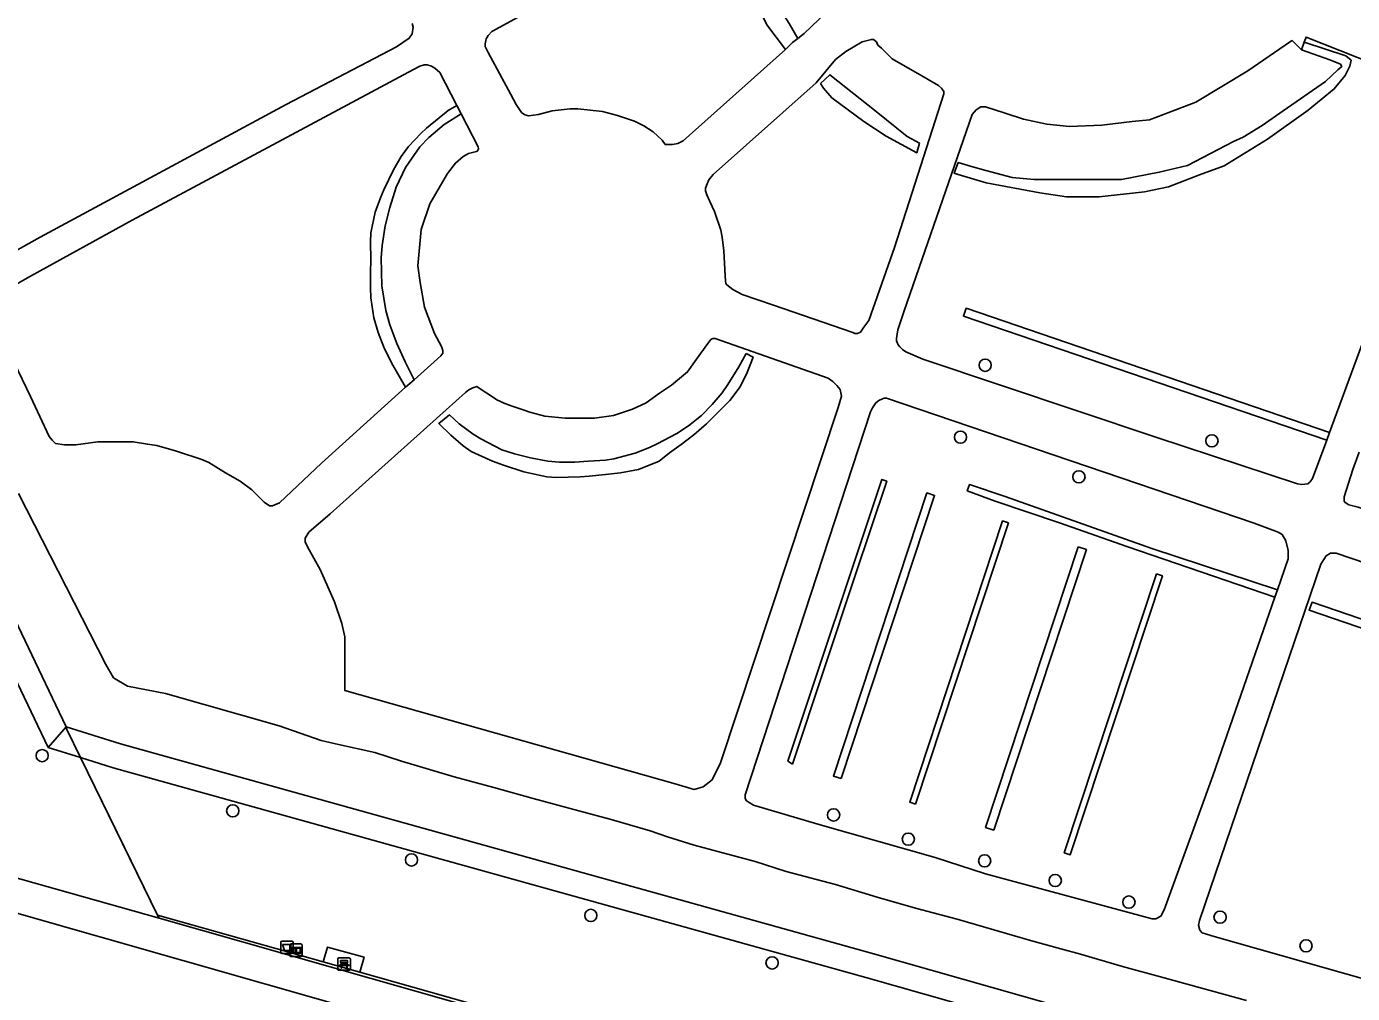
# Model space of a CAD drawing. Extents: x 163010 to 163853, y 382793 to 383982.
# Drawn here: x 163432.5 to 163538.3, y 383014.4 to 383091.5 of the extents above; entities that cross this region are included whole.
import ezdxf

# ---------------------------------------------------------------- set-up
doc = ezdxf.new("R2010")
doc.units = 0
for name, color, linetype in [('IMGEO_Afvalbak', 7, 'Continuous'), ('IMGEO_Bank', 7, 'Continuous'), ('IMGEO_Boom', 7, 'Continuous'), ('IMGEO_Groenvoorziening', 7, 'Continuous'), ('IMGEO_Haag', 7, 'Continuous'), ('IMGEO_Hek', 7, 'Continuous'), ('IMGEO_Informatiebord', 7, 'Continuous'), ('IMGEO_Voetpad_gesloten', 7, 'Continuous'), ('IMGEO_Voetpad_open', 7, 'Continuous')]:
    doc.layers.add(name, color=color, linetype=linetype)

msp = doc.modelspace()

# ---------------------------------------------------------------- linework, layer by layer
at = {"layer": 'IMGEO_Afvalbak'}
for p, q in [((163452.79, 383017.63), (163452.79, 383018.43)), ((163452.79, 383018.43), (163452.79, 383017.63)), ((163452.89, 383018.53), (163453.68, 383018.53)), ((163453.68, 383018.53), (163452.89, 383018.53)), ((163453.68, 383017.53), (163452.89, 383017.53)), ((163452.89, 383017.53), (163453.68, 383017.53)), ((163453.78, 383018.43), (163453.78, 383017.63)), ((163453.78, 383017.63), (163453.78, 383018.43))]:
    msp.add_line(p, q, dxfattribs=at)
msp.add_lwpolyline([(163452.93, 383018.25), (163453.63, 383018.25), (163453.49, 383017.77), (163453.08, 383017.77), (163452.93, 383018.25)], dxfattribs=at)
for centre, start, end in [((163452.89, 383018.43), 90, 180), ((163452.89, 383018.43), 90, 180), ((163452.89, 383017.63), 180, 270), ((163452.89, 383017.63), 180, 270), ((163453.68, 383018.43), 0, 90), ((163453.68, 383018.43), 360, 90), ((163453.68, 383017.63), 270, 0), ((163453.68, 383017.63), 270, 0)]:
    msp.add_arc(centre, 0.1, start, end, dxfattribs=at)
at = {"layer": 'IMGEO_Bank'}
for p, q in [((163457.34, 383016.27), (163457.34, 383017.11)), ((163457.34, 383017.11), (163457.34, 383016.27)), ((163457.42, 383017.2), (163458.26, 383017.2)), ((163458.26, 383017.2), (163457.42, 383017.2)), ((163457.65, 383016.7), (163457.65, 383016.81)), ((163458.04, 383016.59), (163457.65, 383016.59)), ((163457.98, 383016.81), (163457.7, 383016.81)), ((163457.7, 383016.81), (163457.7, 383016.7)), ((163457.7, 383016.7), (163457.98, 383016.7)), ((163457.99, 383016.7), (163457.99, 383016.81)), ((163458.03, 383016.81), (163458.03, 383016.7)), ((163458.34, 383017.12), (163458.34, 383016.28)), ((163458.34, 383016.28), (163458.34, 383017.12)), ((163458.27, 383016.2), (163457.43, 383016.2)), ((163457.43, 383016.2), (163458.27, 383016.2))]:
    msp.add_line(p, q, dxfattribs=at)
for points in [[(163457.59, 383016.59), (163457.45, 383016.59), (163457.56, 383016.7), (163457.65, 383016.7)], [(163457.65, 383016.81), (163457.56, 383016.81), (163457.56, 383016.98), (163458.12, 383016.98), (163458.12, 383016.81), (163458.04, 383016.81)], [(163457.64, 383016.59), (163457.64, 383016.38), (163457.6, 383016.38), (163457.6, 383016.59)], [(163458.04, 383016.7), (163458.12, 383016.7), (163458.24, 383016.59), (163458.1, 383016.59)], [(163458.09, 383016.59), (163458.09, 383016.38), (163458.05, 383016.38), (163458.05, 383016.59)]]:
    msp.add_lwpolyline(points, dxfattribs=at)
for centre, radius, start, end in [((163457.42, 383017.12), 0.0779, 92.4484, 184.2845), ((163457.42, 383017.12), 0.0779, 92.4484, 184.2845), ((163457.59, 383016.59), 0.00671, 2.8957, 87.1043), ((163457.65, 383016.59), 0.00671, 92.8957, 177.1043), ((163457.65, 383016.81), 0.00671, 2.8957, 87.1043), ((163457.65, 383016.7), 0.00671, 272.8957, 357.1043), ((163457.7, 383016.81), 0.00671, 92.8957, 177.1043), ((163457.7, 383016.7), 0.00671, 182.8957, 267.1043), ((163457.98, 383016.81), 0.00671, 2.8957, 87.1043), ((163457.98, 383016.7), 0.00671, 272.8957, 357.1043), ((163458.04, 383016.81), 0.00671, 92.8957, 177.1043), ((163458.04, 383016.7), 0.00671, 182.8957, 267.1043), ((163458.04, 383016.59), 0.00671, 2.8957, 87.1043), ((163458.1, 383016.59), 0.00671, 92.8957, 177.1043), ((163458.26, 383017.12), 0.0779, 2.4484, 94.2845), ((163458.26, 383017.12), 0.0779, 2.4484, 94.2845), ((163457.42, 383016.28), 0.0779, 182.4484, 274.2845), ((163457.42, 383016.28), 0.0779, 182.4484, 274.2845), ((163458.26, 383016.28), 0.0779, 272.4484, 4.2845), ((163458.26, 383016.28), 0.0779, 272.4484, 4.2845)]:
    msp.add_arc(centre, radius, start, end, dxfattribs=at)
at = {"layer": 'IMGEO_Boom'}
for centre in [(163508.99, 383064.46), (163507.02, 383058.72), (163527.08, 383058.43), (163516.47, 383055.56), (163433.75, 383033.32), (163448.96, 383028.92), (163496.9, 383028.59), (163502.86, 383026.66), (163463.22, 383025), (163508.95, 383024.93), (163514.58, 383023.36), (163520.46, 383021.64), (163477.53, 383020.58), (163527.73, 383020.44), (163534.59, 383018.15), (163491.99, 383016.79)]:
    msp.add_circle(centre, 0.489, dxfattribs=at)
at = {"layer": 'IMGEO_Groenvoorziening'}
for points in [[(163435.67, 383035.63), (163404.99, 383099.89), (163377.4, 383157.07), (163376.05, 383160.06), (163375.23, 383162.63), (163374.69, 383165.28), (163374.48, 383167.1), (163374.47, 383168.89), (163374.65, 383170.67), (163375.01, 383172.42), (163375.9, 383175.16), (163376.64, 383176.84), (163377.54, 383178.42), (163378.6, 383179.91), (163379.81, 383181.27), (163381.16, 383182.5), (163398.14, 383196.48), (163400.62, 383199.02), (163401.61, 383200.17), (163402.18, 383201.05), (163402.67, 383201.98), (163403.14, 383203.24), (163406.24, 383222.96)], [(163434.24, 383033.98), (163403.19, 383099.02), (163375.61, 383156.17)], [(163435.67, 383035.63), (163434.24, 383033.98)], [(163636.08, 382979.29), (163633.52, 382979.79), (163623.22, 382982.42), (163561.79, 383000), (163500, 383017.55), (163439.99, 383034.27), (163435.67, 383035.63)], [(163434.24, 383033.98), (163436.82, 383033.17)], [(163436.82, 383033.17), (163439.42, 383032.35), (163499.46, 383015.62), (163561.24, 382998.08), (163622.7, 382980.48), (163631.05, 382978.35)], [(163436.82, 383033.17), (163442.95, 383020.61), (163443.08, 383020.35)]]:
    msp.add_lwpolyline(points, dxfattribs=at)
at = {"layer": 'IMGEO_Haag'}
for points in [[(163493.07, 383089.65), (163491.58, 383091.62), (163489.89, 383095.12), (163487.82, 383100.51), (163488.75, 383100.96), (163489.66, 383098.9), (163490.99, 383095.89), (163491.62, 383094.45), (163493.35, 383091.71), (163494.05, 383090.52)], [(163534.23, 383089.61), (163536.48, 383088.81), (163537.34, 383088.48), (163537.46, 383088.29), (163537.13, 383088.02), (163536.15, 383087.09), (163532.77, 383084.74), (163531.08, 383083.57), (163529.57, 383082.66), (163528.8, 383082.31), (163525.13, 383080.39), (163522.88, 383079.85), (163519.86, 383079.28), (163517.9, 383079.28), (163514.98, 383079.28), (163512.89, 383079.28), (163511.14, 383079.43), (163509.04, 383079.99), (163507.91, 383080.32), (163506.85, 383080.62), (163506.53, 383079.77), (163506.84, 383079.66), (163509.08, 383079.01), (163513.36, 383078.2), (163515.47, 383077.9), (163518.08, 383077.9), (163521.7, 383078.29), (163523.61, 383078.7), (163526.08, 383079.64), (163528.05, 383080.36), (163531.53, 383082.49), (163534.76, 383084.8), (163536.84, 383086.5), (163537.71, 383087.56), (163538.09, 383088.31), (163538.19, 383088.78), (163537.76, 383089.14), (163534.44, 383090.24)], [(163495.85, 383086.92), (163496.61, 383087.63), (163500.29, 383084.69), (163502.77, 383082.71), (163503.75, 383082.18), (163503.53, 383081.41), (163501.08, 383082.74), (163499.3, 383083.9), (163496.77, 383085.78), (163496.1, 383086.56), (163495.85, 383086.92)], [(163466.84, 383085.18), (163466.14, 383084.77), (163464.41, 383083.37), (163463.96, 383082.95), (163462.99, 383081.9), (163462.4, 383081.1), (163461.79, 383080.05), (163461.02, 383078.44), (163460.75, 383077.82), (163460.33, 383076.67), (163459.97, 383075.01), (163459.94, 383074.29), (163459.97, 383072.87), (163459.96, 383071.86), (163459.94, 383070.64), (163459.97, 383069.83), (163460.22, 383068.23), (163460.56, 383067.06), (163461.01, 383065.91), (163461.62, 383064.66), (163462.24, 383063.6), (163462.75, 383062.7)], [(163467.18, 383084.5), (163465.82, 383083.66), (163464.6, 383082.63), (163463.89, 383081.88), (163462.74, 383080.23), (163462, 383078.65), (163461.48, 383077.04), (163461.13, 383075.57), (163460.88, 383074), (163460.8, 383073.03), (163460.85, 383070.8), (163461.18, 383068.82), (163461.5, 383067.69), (163462.06, 383066.2), (163462.72, 383064.74), (163463.42, 383063.3)], [(163536.47, 383059.09), (163507.47, 383069), (163507.26, 383068.37), (163536.24, 383058.47)], [(163489.93, 383065.4), (163489.34, 383064.33), (163488.47, 383062.91), (163488.01, 383062.27), (163487.22, 383061.33), (163486.35, 383060.46), (163485.31, 383059.62), (163484.38, 383059.02), (163482.81, 383058.19), (163482.2, 383057.91), (163481.06, 383057.45), (163479.36, 383056.99), (163478.69, 383056.9), (163477.34, 383056.8), (163476.24, 383056.74), (163475.02, 383056.73), (163474.11, 383056.8), (163472.72, 383057.08), (163471.43, 383057.4), (163470.44, 383057.72), (163468.75, 383058.58), (163468.13, 383058.97), (163467.03, 383059.79), (163466.24, 383060.5), (163465.4, 383059.81), (163466.35, 383058.87), (163467.35, 383058.02), (163467.99, 383057.58), (163469.67, 383056.82), (163470.56, 383056.5), (163472.18, 383055.96), (163474.03, 383055.56), (163474.76, 383055.5), (163476.69, 383055.56), (163477.39, 383055.61), (163478.7, 383055.74), (163479.89, 383055.88), (163481.34, 383056.14), (163482.97, 383056.81), (163483.8, 383057.46), (163484.74, 383058.13), (163485.75, 383058.91), (163486.75, 383059.78), (163488.15, 383061.17), (163488.61, 383061.66), (163489.43, 383062.75), (163490, 383063.87), (163490.47, 383065.11), (163489.93, 383065.4)], [(163493.63, 383032.65), (163493.25, 383032.89), (163500.75, 383055.35), (163501.14, 383055.21), (163498.63, 383047.69), (163493.63, 383032.65)], [(163532.11, 383045.95), (163520.3, 383050), (163514.91, 383051.9), (163509.78, 383053.63), (163507.56, 383054.45), (163507.74, 383054.94), (163510.58, 383054), (163522.28, 383049.84), (163532.32, 383046.54)], [(163497.49, 383031.49), (163496.88, 383031.69), (163504.34, 383054.27), (163504.95, 383054.07), (163497.49, 383031.49)], [(163503.44, 383029.45), (163502.98, 383029.6), (163510.38, 383052.04), (163510.85, 383051.88), (163503.44, 383029.45)], [(163516.41, 383049.97), (163517.07, 383049.75), (163509.68, 383027.39), (163509.03, 383027.6), (163516.41, 383049.97)], [(163522.65, 383047.82), (163523.13, 383047.66), (163515.78, 383025.41), (163515.3, 383025.57), (163522.65, 383047.82)], [(163567.85, 383033.63), (163554.02, 383038.37), (163534.84, 383044.93), (163535.08, 383045.55), (163568.06, 383034.25)]]:
    msp.add_lwpolyline(points, dxfattribs=at)
at = {"layer": 'IMGEO_Hek'}
for points in [[(163435.67, 383035.63), (163404.99, 383099.89), (163377.4, 383157.07), (163376.05, 383160.06), (163375.23, 383162.63), (163374.69, 383165.28), (163374.48, 383167.1), (163374.47, 383168.89), (163374.65, 383170.67), (163375.01, 383172.42), (163375.9, 383175.16), (163376.64, 383176.84), (163377.54, 383178.42), (163378.6, 383179.91), (163379.81, 383181.27), (163381.16, 383182.5), (163398.14, 383196.48), (163400.62, 383199.02), (163401.61, 383200.17), (163402.18, 383201.05), (163402.67, 383201.98), (163403.14, 383203.24), (163406.24, 383222.96)], [(163436.82, 383033.17), (163435.73, 383035.4), (163435.64, 383035.59)], [(163636.08, 382979.29), (163633.52, 382979.79), (163623.22, 382982.42), (163561.79, 383000), (163500, 383017.55), (163439.99, 383034.27), (163435.67, 383035.63)], [(163442.95, 383020.61), (163440.32, 383026), (163436.82, 383033.17)], [(163442.95, 383020.61), (163456.17, 383016.88), (163459.09, 383016.05), (163541.41, 382992.77), (163542.58, 382989.38)]]:
    msp.add_lwpolyline(points, dxfattribs=at)
at = {"layer": 'IMGEO_Informatiebord'}
for p, q in [((163453.5, 383017.4), (163453.5, 383018.2)), ((163453.5, 383018.2), (163453.5, 383017.4)), ((163453.6, 383018.3), (163454.39, 383018.3)), ((163454.39, 383018.3), (163453.6, 383018.3)), ((163454.49, 383018.2), (163454.49, 383017.4)), ((163454.49, 383017.4), (163454.49, 383018.2)), ((163454.39, 383017.3), (163453.6, 383017.3)), ((163453.6, 383017.3), (163454.39, 383017.3))]:
    msp.add_line(p, q, dxfattribs=at)
for points in [[(163453.6, 383018.03), (163454.39, 383018.03), (163454.39, 383017.57), (163453.6, 383017.57), (163453.6, 383018.03)], [(163453.67, 383017.97), (163453.67, 383017.63), (163453.94, 383017.63), (163453.94, 383017.85), (163454.05, 383017.85), (163454.05, 383017.63), (163454.33, 383017.63), (163454.33, 383017.97), (163454.05, 383017.97), (163454.05, 383017.89), (163453.94, 383017.89), (163453.95, 383017.97), (163453.67, 383017.97)]]:
    msp.add_lwpolyline(points, dxfattribs=at)
for centre, start, end in [((163453.6, 383018.2), 90, 180), ((163453.6, 383018.2), 90, 180), ((163454.39, 383018.2), 0, 90), ((163454.39, 383018.2), 360, 90), ((163453.6, 383017.4), 180, 270), ((163453.6, 383017.4), 180, 270), ((163454.39, 383017.4), 270, 0), ((163454.39, 383017.4), 270, 0)]:
    msp.add_arc(centre, 0.1, start, end, dxfattribs=at)
at = {"layer": 'IMGEO_Voetpad_gesloten'}
for points in [[(163491.46, 383102.98), (163469.63, 383091.08), (163469.33, 383090.76), (163469.17, 383090.49), (163469.1, 383090.1), (163469.1, 383089.88), (163469.33, 383089.39), (163471.15, 383086.06), (163471.57, 383085.25), (163472, 383084.62), (163472.27, 383084.44), (163472.56, 383084.36), (163473.36, 383084.46), (163474.44, 383084.76), (163475.88, 383084.92), (163476.48, 383084.92), (163478.45, 383084.69), (163479.66, 383084.38), (163481.01, 383083.92), (163481.76, 383083.56), (163482.49, 383083.07), (163483.23, 383082.41), (163483.46, 383082.07), (163483.6, 383082.07), (163484.05, 383082.07), (163484.46, 383082.15), (163484.89, 383082.37), (163493.07, 383089.65)], [(163494.05, 383090.52), (163494.55, 383090.91), (163496.89, 383093.14)], [(163424.27, 383078.93), (163427.65, 383072.61), (163427.88, 383072.24), (163427.96, 383072.13), (163428.03, 383072.08), (163428.1, 383072.03), (163428.4, 383072.13), (163429.6, 383072.51), (163430.69, 383073.05), (163433.58, 383074.68), (163453.23, 383085.26), (163462.01, 383089.86), (163463.04, 383090.54), (163463.28, 383090.89), (163463.36, 383091.43), (163463.27, 383091.71)], [(163493.07, 383089.65), (163493.63, 383090.19), (163494.05, 383090.52)], [(163536.47, 383059.09), (163545.96, 383084.82), (163545.96, 383085.26), (163545.96, 383085.77), (163545.77, 383086.08), (163545.49, 383086.32), (163534.59, 383090.63), (163534.44, 383090.24)], [(163488.25, 383071.6), (163488.27, 383071.19), (163488.29, 383070.98), (163488.39, 383070.86), (163488.85, 383070.51), (163489.59, 383070.09), (163492.1, 383069.26), (163498.44, 383067.07), (163498.59, 383066.99), (163498.81, 383066.99), (163499.04, 383067.11), (163499.31, 383067.49), (163499.7, 383068.04), (163501.76, 383073.84), (163505.69, 383086.11), (163505.69, 383086.3), (163505.51, 383086.57), (163505.27, 383086.78), (163503.93, 383087.54), (163501.56, 383088.9), (163500.71, 383089.75), (163500.42, 383090), (163500.31, 383090.25), (163500.07, 383090.45), (163499.92, 383090.45), (163499.19, 383090.25), (163497.88, 383089.48), (163497.06, 383088.85), (163495.5, 383086.98), (163487.28, 383079.66), (163486.93, 383079.24), (163486.82, 383078.93), (163486.68, 383078.59), (163486.68, 383078.36), (163486.79, 383078.06), (163487.03, 383077.53), (163487.39, 383076.73), (163487.9, 383075.22), (163488.02, 383074.67), (163488.15, 383073.58), (163488.25, 383071.6)], [(163534.23, 383089.61), (163533.49, 383090.35), (163533.36, 383090.27), (163529.94, 383087.95), (163525.79, 383085.43), (163523.79, 383084.66), (163522.1, 383084.04), (163520.71, 383083.89), (163518.31, 383083.6), (163515.72, 383083.49), (163513.91, 383083.7), (163512.04, 383084.08), (163510.51, 383084.58), (163509.02, 383085.07), (163508.64, 383085.07), (163508.27, 383084.83), (163507.95, 383084.45), (163502.53, 383068.81), (163502.03, 383067.27), (163501.92, 383066.58), (163501.92, 383066.4), (163502.05, 383066.08), (163502.18, 383065.92), (163502.4, 383065.71), (163502.66, 383065.52), (163504.03, 383064.95), (163522.62, 383058.73), (163533.9, 383054.99), (163534.25, 383054.94), (163534.73, 383055), (163534.92, 383055.15), (163535.11, 383055.42), (163536.24, 383058.47)], [(163534.44, 383090.24), (163534.23, 383089.61)], [(163466.84, 383085.18), (163465.49, 383087.8), (163465.09, 383088.16), (163464.81, 383088.3), (163464.47, 383088.42), (163464.24, 383088.42), (163463.88, 383088.31), (163462.97, 383087.83), (163440.94, 383076.03), (163432.83, 383071.56), (163430.14, 383070.05)], [(163463.42, 383063.3), (163465.55, 383065.22), (163465.71, 383065.43), (163465.71, 383065.64), (163465.61, 383065.96), (163465.05, 383067), (163464.25, 383069.08), (163463.91, 383071.07), (163463.73, 383072.39), (163464, 383075.28), (163464.68, 383077.33), (163465.15, 383078.17), (163466.09, 383079.75), (163466.72, 383080.58), (163467.33, 383081.11), (163467.78, 383081.35), (163468.41, 383081.5), (163468.47, 383081.53), (163468.53, 383081.63), (163468.56, 383081.72), (163468.53, 383081.88), (163467.18, 383084.5)], [(163467.18, 383084.5), (163466.84, 383085.18)], [(163430.18, 383067.38), (163432.81, 383061.96), (163434.31, 383058.78), (163434.54, 383058.49), (163434.82, 383058.23), (163435.54, 383058.11), (163436.45, 383058.11), (163438.18, 383058.36), (163439.99, 383058.36), (163441.02, 383058.36), (163442.15, 383058.16), (163442.9, 383058.05), (163444.46, 383057.6), (163446.48, 383056.95), (163447.04, 383056.7), (163448.37, 383055.89), (163449.56, 383055.21), (163450.49, 383054.53), (163451.47, 383053.54), (163451.9, 383053.24), (163452.13, 383053.24), (163452.68, 383053.49), (163456.03, 383056.65), (163462.75, 383062.7)], [(163455.92, 383048.17), (163457.08, 383045.58), (163457.66, 383043.87), (163457.89, 383042.81), (163457.89, 383041.96), (163457.89, 383039.32), (163457.89, 383038.53), (163484.27, 383031.08), (163485.78, 383030.63), (163486.48, 383030.84), (163487.2, 383031.39), (163487.88, 383032.76), (163497.26, 383061.08), (163497.52, 383061.98), (163497.41, 383062.53), (163497.15, 383062.84), (163496.83, 383063.17), (163496.46, 383063.43), (163487.45, 383066.6), (163487.25, 383066.6), (163487.11, 383066.52), (163486.87, 383066.19), (163485.97, 383064.94), (163485.25, 383063.93), (163483.96, 383062.86), (163483.02, 383062.24), (163481.95, 383061.47), (163480.84, 383060.96), (163479.33, 383060.46), (163477.81, 383060.25), (163476.26, 383060.25), (163475.48, 383060.25), (163473.86, 383060.41), (163472.65, 383060.71), (163472.12, 383060.89), (163471.26, 383061.19), (163470.67, 383061.4), (163470.04, 383061.71), (163469.67, 383061.95), (163468.7, 383062.57), (163468.44, 383062.77), (163468.12, 383062.65), (163467.79, 383062.51), (163467.53, 383062.28), (163456.72, 383052.62), (163455.04, 383051.14), (163454.74, 383050.68), (163454.74, 383050.37), (163454.91, 383049.98), (163455.92, 383048.17)], [(163462.75, 383062.7), (163463.42, 383063.3)], [(163532.32, 383046.54), (163533.18, 383049.01), (163533.18, 383049.68), (163532.98, 383050.46), (163532.69, 383050.95), (163532.36, 383051.15), (163530.46, 383051.86), (163501.12, 383061.84), (163500.93, 383061.84), (163500.79, 383061.79), (163500.5, 383061.66), (163500.28, 383061.46), (163500.01, 383061.07), (163499.83, 383060.74), (163489.85, 383030.2), (163489.85, 383029.93), (163489.93, 383029.74), (163490.15, 383029.58), (163490.5, 383029.36), (163495.82, 383027.81), (163505.01, 383025.21), (163509.03, 383023.9), (163522.32, 383020.31), (163522.61, 383020.31), (163523.02, 383020.53), (163523.28, 383021.01), (163525.09, 383026), (163527.15, 383031.71), (163532.11, 383045.95)], [(163536.24, 383058.47), (163536.47, 383059.09)], [(163538.83, 383057.53), (163538.33, 383056.15), (163537.63, 383053.97), (163537.63, 383053.63), (163537.71, 383053.51), (163538, 383053.33), (163538.75, 383053.13), (163548.31, 383049.84), (163557, 383047.06), (163562.72, 383044.93), (163569.13, 383042.77), (163570.08, 383042.77), (163570.84, 383043.19), (163571.36, 383043.76), (163572.12, 383046.14)], [(163443.08, 383020.35), (163431.02, 383023.77), (163416.38, 383053.55)], [(163529.84, 383013.78), (163523.28, 383015.6), (163519.96, 383016.5), (163516.59, 383017.48), (163515.02, 383017.92), (163512.61, 383018.58), (163506.75, 383020.28), (163503.42, 383021.16), (163500.37, 383022.04), (163497.05, 383023.05), (163493.12, 383024.08), (163490.63, 383024.88), (163485.76, 383026.17), (163483.65, 383026.84), (163482.26, 383027.32), (163479.16, 383028.24), (163476.58, 383028.93), (163472.93, 383029.9), (163469.79, 383030.77), (163466.63, 383031.64), (163462.42, 383032.87), (163460.3, 383033.57), (163457.4, 383034.21), (163456, 383034.54), (163452.66, 383035.7), (163443.6, 383038.27), (163440.57, 383038.87), (163439.44, 383039.53), (163438.84, 383040.58), (163431.86, 383054.22)], [(163546.77, 383046.14), (163537, 383049.46), (163536.55, 383049.46), (163536.19, 383049.27), (163535.78, 383048.59), (163526.09, 383020.17), (163526, 383019.8), (163526.11, 383019.41), (163526.31, 383019.18), (163527.27, 383018.89), (163543.11, 383014.41)], [(163532.11, 383045.95), (163532.32, 383046.54)], [(163431.74, 383020.75), (163504.4, 383000.04), (163539.22, 382990.26), (163541.48, 382984.51)], [(163542.69, 382989.18), (163541.49, 382992.36), (163443.08, 383020.35)]]:
    msp.add_lwpolyline(points, dxfattribs=at)
at = {"layer": 'IMGEO_Voetpad_open'}
msp.add_lwpolyline([(163459.09, 383016.05), (163456.17, 383016.88), (163456.53, 383018.05), (163459.43, 383017.26), (163459.09, 383016.05)], dxfattribs=at)

doc.saveas('drawing.dxf')
